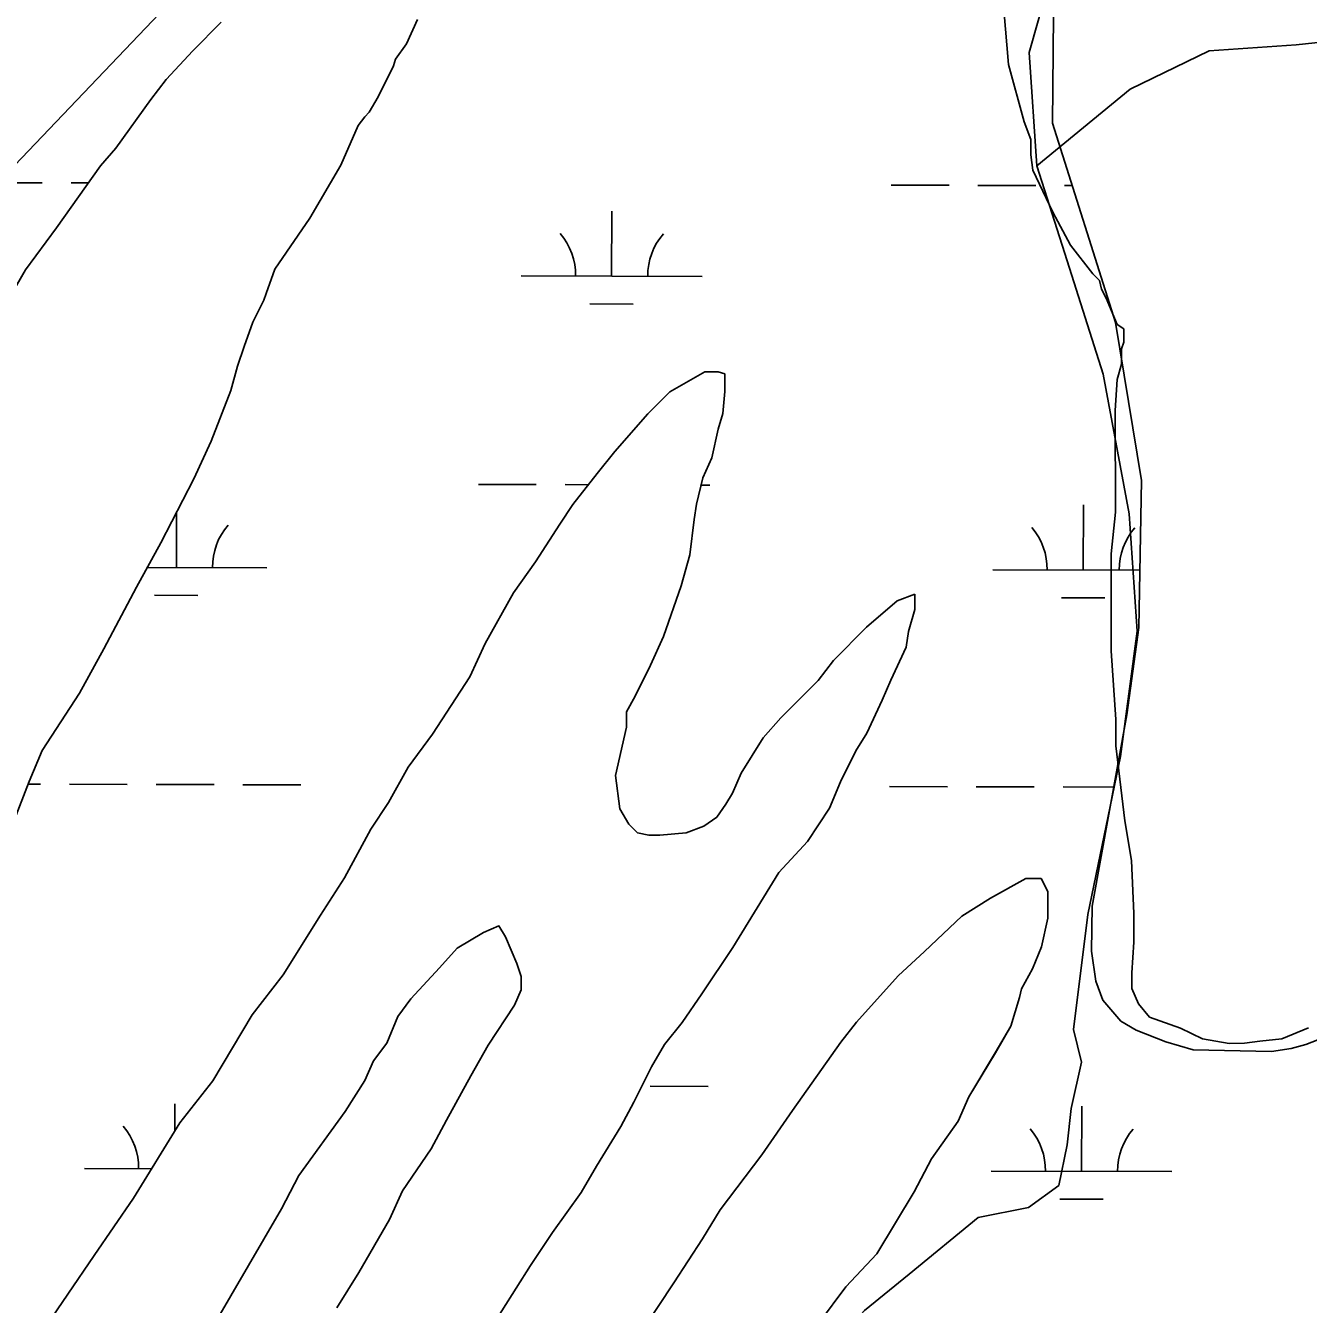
# Model space of a CAD drawing. Extents: x 3161665 to 3199565, y 885729 to 911164.
# Drawn here: x 3168220 to 3168930, y 900624 to 901332 of the extents above; entities that cross this region are included whole.
import ezdxf

# ---------------------------------------------------------------- set-up
doc = ezdxf.new("R2010")
doc.units = 0
for name, color, linetype in [('V-ROAD-CNTR', 7, 'Continuous'), ('V-SITE-VEGE', 7, 'Continuous'), ('V-TOPO-SHOR', 7, 'Continuous'), ('V-WETL-SWMP', 7, 'Continuous')]:
    doc.layers.add(name, color=color, linetype=linetype)

msp = doc.modelspace()

# ---------------------------------------------------------------- linework, layer by layer
at = {"layer": 'V-ROAD-CNTR'}
msp.add_lwpolyline([(3168946.16, 902701.5), (3168955.19, 902630.45), (3168961.47, 902535.92), (3168961.45, 902441.41), (3168955.85, 902353.45), (3168941.66, 902266.07), (3168918.08, 902177.69), (3168890.12, 902100.2), (3168863.3, 902033.59), (3168829.59, 901958.4), (3168794.35, 901901.35), (3168736.74, 901818.26), (3168666.19, 901730.64), (3168563.16, 901615.76), (3168462.22, 901514.43), (3168198.97, 901238.47), (3167670.16, 900679.22), (3166933.61, 899908.02), (3166499.21, 899453.99), (3166011.13, 898943.89)], dxfattribs=at)
at = {"layer": 'V-SITE-VEGE'}
for p, q in [((3168761.94, 901340.81), (3168764.45, 901310.31)), ((3168328.75, 901333.71), (3168312.92, 901317.81)), ((3168431.28, 901321.74), (3168437.35, 901335.18)), ((3168425.2, 901313.18), (3168431.28, 901321.74)), ((3168312.92, 901317.81), (3168298.32, 901301.91)), ((3168423.99, 901309.52), (3168425.2, 901313.18)), ((3168415.49, 901292.42), (3168423.99, 901309.52)), ((3168764.45, 901310.31), (3168773.06, 901278.6)), ((3168298.32, 901301.91), (3168289.8, 901290.91)), ((3168289.8, 901290.91), (3168270.34, 901264.02)), ((3168410.63, 901283.86), (3168415.49, 901292.42)), ((3168408.19, 901281.42), (3168410.63, 901283.86)), ((3168394.83, 901254.54), (3168404.54, 901276.53)), ((3168404.54, 901276.53), (3168408.19, 901281.42)), ((3168773.06, 901278.6), (3168776.75, 901268.85)), ((3168776.75, 901268.85), (3168776.77, 901260.3)), ((3168270.34, 901264.02), (3168261.82, 901254.23)), ((3168377.82, 901225.21), (3168394.83, 901254.54)), ((3168776.77, 901260.3), (3168778.01, 901251.76)), ((3168261.82, 901254.23), (3168237.49, 901220.01)), ((3168778.01, 901251.76), (3168789.04, 901228.6)), ((3168789.04, 901228.6), (3168798.85, 901210.32)), ((3168237.49, 901220.01), (3168220.46, 901196.78)), ((3168358.35, 901197.1), (3168377.82, 901225.21)), ((3168798.85, 901210.32), (3168811.09, 901194.49)), ((3168220.46, 901196.78), (3168203.45, 901167.46)), ((3168353.5, 901183.67), (3168358.35, 901197.1)), ((3168811.09, 901194.49), (3168814.75, 901190.83)), ((3168814.75, 901190.83), (3168815.99, 901185.95)), ((3168352.29, 901180.01), (3168353.5, 901183.67)), ((3168815.99, 901185.95), (3168818.44, 901181.08)), ((3168346.22, 901167.79), (3168352.29, 901180.01)), ((3168818.44, 901181.08), (3168824.58, 901166.45)), ((3168341.37, 901154.35), (3168346.22, 901167.79)), ((3168824.58, 901166.45), (3168828.24, 901164.02)), ((3168828.24, 901164.02), (3168828.26, 901156.7)), ((3168828.26, 901156.7), (3168827.04, 901153.03)), ((3168337.73, 901143.36), (3168341.37, 901154.35)), ((3168827.04, 901153.03), (3168827.06, 901144.49)), ((3168334.1, 901129.93), (3168337.73, 901143.36)), ((3168827.06, 901144.49), (3168824.65, 901135.94)), ((3168596.44, 901140.3), (3168576.94, 901129.27)), ((3168603.76, 901140.31), (3168596.44, 901140.3)), ((3168607.43, 901139.1), (3168603.76, 901140.31)), ((3168607.45, 901129.34), (3168607.43, 901139.1)), ((3168824.65, 901135.94), (3168823.46, 901118.86)), ((3168323.19, 901101.84), (3168334.1, 901129.93)), ((3168576.94, 901129.27), (3168564.77, 901117.04)), ((3168606.26, 901117.14), (3168607.45, 901129.34)), ((3168564.77, 901117.04), (3168546.51, 901096.25)), ((3168603.84, 901108.59), (3168606.26, 901117.14)), ((3168823.46, 901118.86), (3168823.59, 901062.72)), ((3168600.21, 901092.72), (3168603.84, 901108.59)), ((3168313.47, 901081.07), (3168323.19, 901101.84)), ((3168546.51, 901096.25), (3168536.78, 901084.03)), ((3168595.36, 901081.72), (3168600.21, 901092.72)), ((3168295.25, 901045.64), (3168313.47, 901081.07)), ((3168536.78, 901084.03), (3168523.39, 901066.91)), ((3168591.73, 901067.07), (3168595.36, 901081.72)), ((3168523.39, 901066.91), (3168516.1, 901055.91)), ((3168590.53, 901058.53), (3168591.73, 901067.07)), ((3168516.1, 901055.91), (3168502.72, 901035.14)), ((3168588.13, 901039), (3168590.53, 901058.53)), ((3168823.59, 901062.72), (3168821.21, 901039.53)), ((3168281.88, 901021.21), (3168295.25, 901045.64)), ((3168502.72, 901035.14), (3168490.56, 901018.02)), ((3168583.29, 901021.9), (3168588.13, 901039)), ((3168821.21, 901039.53), (3168821.33, 900985.84)), ((3168263.66, 900986.99), (3168281.88, 901021.21)), ((3168573.59, 900993.81), (3168583.29, 901021.9)), ((3168490.56, 901018.02), (3168474.76, 900989.92)), ((3168702.9, 901013.64), (3168685.85, 900998.95)), ((3168712.65, 901017.32), (3168702.9, 901013.64)), ((3168712.67, 901008.78), (3168712.65, 901017.32)), ((3168709.04, 900996.56), (3168712.67, 901008.78)), ((3168685.85, 900998.95), (3168667.58, 900980.6)), ((3168566.31, 900977.93), (3168573.59, 900993.81)), ((3168707.84, 900988.02), (3168709.04, 900996.56)), ((3168250.29, 900962.56), (3168263.66, 900986.99)), ((3168474.76, 900989.92), (3168466.26, 900971.6)), ((3168699.34, 900969.7), (3168707.84, 900988.02)), ((3168821.33, 900985.84), (3168823.86, 900948.02)), ((3168557.8, 900960.83), (3168566.31, 900977.93)), ((3168667.58, 900980.6), (3168659.07, 900969.6)), ((3168466.26, 900971.6), (3168445.59, 900939.82)), ((3168659.07, 900969.6), (3168638.37, 900948.81)), ((3168694.48, 900958.7), (3168699.34, 900969.7)), ((3168229.62, 900930.79), (3168250.29, 900962.56)), ((3168552.95, 900952.27), (3168557.8, 900960.83)), ((3168685.98, 900940.38), (3168694.48, 900958.7)), ((3168552.96, 900943.73), (3168552.95, 900952.27)), ((3168546.92, 900916.87), (3168552.96, 900943.73)), ((3168638.37, 900948.81), (3168628.64, 900937.8)), ((3168823.86, 900948.02), (3168823.89, 900933.37)), ((3168445.59, 900939.82), (3168432.21, 900921.49)), ((3168628.64, 900937.8), (3168616.48, 900918.25)), ((3168679.9, 900930.6), (3168685.98, 900940.38)), ((3168222.34, 900913.68), (3168229.62, 900930.79)), ((3168671.4, 900913.5), (3168679.9, 900930.6)), ((3168823.89, 900933.37), (3168828.87, 900891.9)), ((3168432.21, 900921.49), (3168421.27, 900901.94)), ((3168213.84, 900891.7), (3168222.34, 900913.68)), ((3168549.41, 900898.57), (3168546.92, 900916.87)), ((3168616.48, 900918.25), (3168611.62, 900907.26)), ((3168611.62, 900907.26), (3168607.97, 900901.15)), ((3168665.33, 900898.84), (3168671.4, 900913.5)), ((3168421.27, 900901.94), (3168411.54, 900887.27)), ((3168607.97, 900901.15), (3168603.11, 900893.82)), ((3168554.31, 900890.04), (3168549.41, 900898.57)), ((3168603.11, 900893.82), (3168595.8, 900888.92)), ((3168653.17, 900880.51), (3168665.33, 900898.84)), ((3168411.54, 900887.27), (3168396.96, 900860.39)), ((3168559.2, 900885.17), (3168554.31, 900890.04)), ((3168595.8, 900888.92), (3168586.05, 900885.23)), ((3168828.87, 900891.9), (3168832.58, 900869.94)), ((3168565.3, 900883.96), (3168559.2, 900885.17)), ((3168571.41, 900883.98), (3168565.3, 900883.96)), ((3168586.05, 900885.23), (3168571.41, 900883.98)), ((3168637.35, 900863.39), (3168653.17, 900880.51)), ((3168832.58, 900869.94), (3168833.87, 900840.66)), ((3168396.96, 900860.39), (3168383.58, 900839.62)), ((3168611.82, 900821.84), (3168637.35, 900863.39)), ((3168774.03, 900860.04), (3168754.53, 900849.01)), ((3168782.57, 900860.06), (3168774.03, 900860.04)), ((3168786.25, 900852.75), (3168782.57, 900860.06)), ((3168786.28, 900838.1), (3168786.25, 900852.75)), ((3168754.53, 900849.01), (3168738.69, 900839.22)), ((3168383.58, 900839.62), (3168362.92, 900806.62)), ((3168738.69, 900839.22), (3168717.99, 900819.64)), ((3168782.66, 900822.23), (3168786.28, 900838.1)), ((3168833.87, 900840.66), (3168833.9, 900824.79)), ((3168594.79, 900796.17), (3168611.82, 900821.84)), ((3168777.81, 900810.02), (3168782.66, 900822.23)), ((3168833.9, 900824.79), (3168832.72, 900807.71)), ((3168717.99, 900819.64), (3168703.38, 900806.19)), ((3168771.73, 900799.02), (3168777.81, 900810.02)), ((3168832.72, 900807.71), (3168832.74, 900799.16)), ((3168362.92, 900806.62), (3168345.88, 900784.62)), ((3168703.38, 900806.19), (3168680.25, 900780.51)), ((3168583.85, 900780.28), (3168594.79, 900796.17)), ((3168765.67, 900778.26), (3168770.52, 900794.14)), ((3168770.52, 900794.14), (3168771.73, 900799.02)), ((3168832.74, 900799.16), (3168836.42, 900790.63)), ((3168836.42, 900790.63), (3168842.54, 900783.32)), ((3168345.88, 900784.62), (3168324, 900747.96)), ((3168574.11, 900768.06), (3168583.85, 900780.28)), ((3168680.25, 900780.51), (3168671.73, 900769.5)), ((3168842.54, 900783.32), (3168859.64, 900777.26)), ((3168757.17, 900763.6), (3168765.67, 900778.26)), ((3168859.64, 900777.26), (3168871.86, 900771.19)), ((3168915.79, 900771.29), (3168930.42, 900777.42)), ((3168566.82, 900755.84), (3168574.11, 900768.06)), ((3168671.73, 900769.5), (3168644.97, 900731.61)), ((3168871.86, 900771.19), (3168886.5, 900768.78)), ((3168886.5, 900768.78), (3168895.05, 900768.8)), ((3168895.05, 900768.8), (3168903.59, 900770.04)), ((3168903.59, 900770.04), (3168915.79, 900771.29)), ((3168742.58, 900739.16), (3168757.17, 900763.6)), ((3168557.1, 900736.29), (3168566.82, 900755.84)), ((3168324, 900747.96), (3168305.75, 900724.73)), ((3168549.81, 900722.85), (3168557.1, 900736.29)), ((3168736.51, 900725.72), (3168742.58, 900739.16)), ((3168644.97, 900731.61), (3168627.95, 900707.17)), ((3168305.75, 900724.73), (3168280.22, 900683.18)), ((3168536.44, 900700.86), (3168549.81, 900722.85)), ((3168721.91, 900704.94), (3168736.51, 900725.72)), ((3168527.93, 900686.19), (3168536.44, 900700.86)), ((3168627.95, 900707.17), (3168604.83, 900676.61)), ((3168712.2, 900686.62), (3168721.91, 900704.94)), ((3168691.53, 900652.4), (3168712.2, 900686.62)), ((3168280.22, 900683.18), (3168258.33, 900651.41)), ((3168512.12, 900664.19), (3168527.93, 900686.19)), ((3168604.83, 900676.61), (3168595.11, 900660.72)), ((3168499.96, 900645.86), (3168512.12, 900664.19)), ((3168595.11, 900660.72), (3168579.3, 900636.28)), ((3168258.33, 900651.41), (3168229.14, 900608.63)), ((3168674.48, 900634.06), (3168691.53, 900652.4)), ((3168454.97, 900574.98), (3168499.96, 900645.86)), ((3168579.3, 900636.28), (3168562.27, 900610.61)), ((3168659.89, 900614.5), (3168674.48, 900634.06))]:
    msp.add_line(p, q, dxfattribs=at)
msp.add_lwpolyline([(3168315.81, 900597.84), (3168361.99, 900677.27), (3168371.71, 900695.6), (3168397.26, 900731.04), (3168408.2, 900748.15), (3168413.06, 900759.15), (3168420.36, 900768.92), (3168426.42, 900783.58), (3168433.72, 900793.36), (3168449.55, 900810.48), (3168459.28, 900821.49), (3168473.91, 900830.06), (3168482.44, 900833.74), (3168486.11, 900827.65), (3168492.25, 900813.02), (3168494.71, 900805.7), (3168494.72, 900798.38), (3168491.09, 900789.83), (3168476.49, 900767.83), (3168466.77, 900750.73), (3168453.4, 900726.29), (3168444.9, 900710.41), (3168429.09, 900687.18), (3168421.8, 900671.3), (3168404.78, 900641.98), (3168392.63, 900622.43)], dxfattribs=at)
at = {"layer": 'V-TOPO-SHOR'}
for points in [[(3168796.16, 901388.53), (3168775.86, 901316.95), (3168780.2, 901254.27), (3168796.87, 901201.63), (3168816.88, 901138.92), (3168831.25, 901061.67), (3168835.59, 900996.75), (3168826.48, 900927.38), (3168808.39, 900840.13), (3168800.41, 900776.36), (3168804.85, 900758.44), (3168799.2, 900732.71), (3168796.91, 900712.57), (3168792.39, 900690.2), (3168775.57, 900677.93), (3168747.58, 900672.39), (3168709.46, 900641.14), (3168684.8, 900621.05), (3168644.41, 900576.38), (3168618.61, 900546.22), (3168601.78, 900527.23)], [(3168780.2, 901254.27), (3168831.77, 901296.68), (3168875.46, 901317.85), (3168923.59, 901321.1), (3168994.12, 901328.78), (3169019.86, 901329.84), (3169027.59, 901283.94), (3169029.62, 901187.69), (3169012.64, 901099.32), (3169006.91, 901040.02), (3169011.29, 900995.24), (3169022.41, 900963.88), (3169035.77, 900930.28), (3169049.17, 900916.82), (3169079.36, 900906.68), (3169109.57, 900901.02), (3169109.51, 900876.4), (3169121.75, 900841.68), (3169129.54, 900824.88)]]:
    msp.add_lwpolyline(points, dxfattribs=at)
at = {"layer": 'V-WETL-SWMP'}
for p, q in [((3168328.75, 901333.71), (3168312.92, 901317.81)), ((3168431.28, 901321.74), (3168437.35, 901335.18)), ((3168789.43, 901337.43), (3168788.78, 901277.86)), ((3168425.2, 901313.19), (3168431.28, 901321.74)), ((3168312.92, 901317.81), (3168298.32, 901301.91)), ((3168423.99, 901309.52), (3168425.2, 901313.19)), ((3168415.48, 901292.42), (3168423.99, 901309.52)), ((3168298.32, 901301.91), (3168289.8, 901290.91)), ((3168289.8, 901290.91), (3168270.34, 901264.02)), ((3168410.62, 901283.86), (3168415.48, 901292.42)), ((3168408.19, 901281.42), (3168410.62, 901283.86)), ((3168394.83, 901254.54), (3168404.54, 901276.53)), ((3168404.54, 901276.53), (3168408.19, 901281.42)), ((3168788.78, 901277.86), (3168823.75, 901167.49)), ((3168270.34, 901264.02), (3168261.82, 901254.23)), ((3168377.81, 901225.22), (3168394.83, 901254.54)), ((3168261.82, 901254.23), (3168237.49, 901220.01)), ((3168197.64, 901244.93), (3168229.64, 901244.84)), ((3168245.64, 901244.8), (3168255.09, 901244.77)), ((3168699.54, 901243.54), (3168731.54, 901243.45)), ((3168747.54, 901243.41), (3168779.54, 901243.32)), ((3168795.54, 901243.28), (3168799.74, 901243.27)), ((3168544.81, 901193.23), (3168544.91, 901229.23)), ((3168237.49, 901220.01), (3168220.46, 901196.79)), ((3168358.35, 901197.1), (3168377.81, 901225.22)), ((3168220.46, 901196.79), (3168203.44, 901167.46)), ((3168353.5, 901183.67), (3168358.35, 901197.1)), ((3168494.81, 901193.37), (3168594.81, 901193.09)), ((3168352.29, 901180.01), (3168353.5, 901183.67)), ((3168346.22, 901167.79), (3168352.29, 901180.01)), ((3168532.77, 901177.83), (3168556.77, 901177.76)), ((3168341.37, 901154.35), (3168346.22, 901167.79)), ((3168823.75, 901167.49), (3168838.15, 901080.15)), ((3168337.73, 901143.36), (3168341.37, 901154.35)), ((3168334.1, 901129.93), (3168337.73, 901143.36)), ((3168596.44, 901140.3), (3168576.94, 901129.27)), ((3168603.76, 901140.32), (3168596.44, 901140.3)), ((3168607.42, 901139.1), (3168603.76, 901140.32)), ((3168607.45, 901129.34), (3168607.42, 901139.1)), ((3168323.18, 901101.84), (3168334.1, 901129.93)), ((3168576.94, 901129.27), (3168564.76, 901117.04)), ((3168606.25, 901117.14), (3168607.45, 901129.34)), ((3168564.76, 901117.04), (3168546.51, 901096.25)), ((3168603.83, 901108.59), (3168606.25, 901117.14)), ((3168600.21, 901092.72), (3168603.83, 901108.59)), ((3168313.47, 901081.07), (3168323.18, 901101.84)), ((3168546.51, 901096.25), (3168536.77, 901084.03)), ((3168595.35, 901081.72), (3168600.21, 901092.72)), ((3168295.25, 901045.64), (3168313.47, 901081.07)), ((3168471.08, 901078), (3168503.08, 901077.91)), ((3168519.08, 901077.87), (3168531.93, 901077.83)), ((3168536.77, 901084.03), (3168523.39, 901066.91)), ((3168591.73, 901067.07), (3168595.35, 901081.72)), ((3168594.35, 901077.66), (3168599.08, 901077.65)), ((3168838.15, 901080.15), (3168836.56, 900998.89)), ((3168523.39, 901066.91), (3168516.09, 901055.91)), ((3168590.53, 901058.53), (3168591.73, 901067.07)), ((3168805.8, 901030.64), (3168805.9, 901066.64)), ((3168303.89, 901032.03), (3168303.98, 901062.62)), ((3168516.09, 901055.91), (3168502.72, 901035.14)), ((3168588.13, 901039), (3168590.53, 901058.53)), ((3168281.88, 901021.21), (3168295.25, 901045.64)), ((3168502.72, 901035.14), (3168490.55, 901018.03)), ((3168583.29, 901021.9), (3168588.13, 901039)), ((3168287.82, 901032.08), (3168353.89, 901031.89)), ((3168755.8, 901030.78), (3168837.18, 901030.56)), ((3168263.65, 900987), (3168281.88, 901021.21)), ((3168573.59, 900993.81), (3168583.29, 901021.9)), ((3168291.85, 901016.63), (3168315.85, 901016.57)), ((3168490.55, 901018.03), (3168474.76, 900989.92)), ((3168702.9, 901013.63), (3168685.84, 900998.95)), ((3168712.65, 901017.32), (3168702.9, 901013.63)), ((3168712.67, 901008.78), (3168712.65, 901017.32)), ((3168793.75, 901015.25), (3168817.75, 901015.18)), ((3168709.04, 900996.56), (3168712.67, 901008.78)), ((3168685.84, 900998.95), (3168667.58, 900980.61)), ((3168836.56, 900998.89), (3168829.97, 900950.55)), ((3168566.31, 900977.93), (3168573.59, 900993.81)), ((3168707.84, 900988.02), (3168709.04, 900996.56)), ((3168250.29, 900962.56), (3168263.65, 900987)), ((3168474.76, 900989.92), (3168466.26, 900971.6)), ((3168699.34, 900969.7), (3168707.84, 900988.02)), ((3168557.8, 900960.83), (3168566.31, 900977.93)), ((3168667.58, 900980.61), (3168659.07, 900969.6)), ((3168466.26, 900971.6), (3168445.58, 900939.82)), ((3168659.07, 900969.6), (3168638.37, 900948.81)), ((3168694.48, 900958.7), (3168699.34, 900969.7)), ((3168229.61, 900930.78), (3168250.29, 900962.56)), ((3168552.94, 900952.27), (3168557.8, 900960.83)), ((3168685.98, 900940.38), (3168694.48, 900958.7)), ((3168552.96, 900943.73), (3168552.94, 900952.27)), ((3168829.97, 900950.55), (3168810.69, 900844.59)), ((3168546.92, 900916.87), (3168552.96, 900943.73)), ((3168638.37, 900948.81), (3168628.63, 900937.81)), ((3168445.58, 900939.82), (3168432.2, 900921.49)), ((3168628.63, 900937.81), (3168616.47, 900918.25)), ((3168679.9, 900930.6), (3168685.98, 900940.38)), ((3168222.33, 900913.68), (3168229.61, 900930.78)), ((3168671.4, 900913.5), (3168679.9, 900930.6)), ((3168432.2, 900921.49), (3168421.27, 900901.94)), ((3168213.84, 900891.7), (3168222.33, 900913.68)), ((3168549.4, 900898.57), (3168546.92, 900916.87)), ((3168616.47, 900918.25), (3168611.62, 900907.26)), ((3168221.75, 900912.19), (3168228.72, 900912.17)), ((3168244.72, 900912.12), (3168276.72, 900912.04)), ((3168292.72, 900911.99), (3168324.72, 900911.9)), ((3168340.72, 900911.86), (3168372.72, 900911.77)), ((3168611.62, 900907.26), (3168607.97, 900901.15)), ((3168665.33, 900898.84), (3168671.4, 900913.5)), ((3168698.62, 900910.87), (3168730.62, 900910.78)), ((3168746.62, 900910.74), (3168778.62, 900910.65)), ((3168794.62, 900910.6), (3168822.69, 900910.53)), ((3168421.27, 900901.94), (3168411.54, 900887.27)), ((3168607.97, 900901.15), (3168603.11, 900893.82)), ((3168554.3, 900890.04), (3168549.4, 900898.57)), ((3168603.11, 900893.82), (3168595.8, 900888.92)), ((3168653.17, 900880.51), (3168665.33, 900898.84)), ((3168411.54, 900887.27), (3168396.96, 900860.39)), ((3168559.2, 900885.17), (3168554.3, 900890.04)), ((3168595.8, 900888.92), (3168586.04, 900885.23)), ((3168565.3, 900883.97), (3168559.2, 900885.17)), ((3168571.4, 900883.98), (3168565.3, 900883.97)), ((3168586.04, 900885.23), (3168571.4, 900883.98)), ((3168637.35, 900863.39), (3168653.17, 900880.51)), ((3168396.96, 900860.39), (3168383.58, 900839.62)), ((3168611.82, 900821.84), (3168637.35, 900863.39)), ((3168774.02, 900860.04), (3168754.53, 900849.01)), ((3168782.57, 900860.06), (3168774.02, 900860.04)), ((3168786.24, 900852.75), (3168782.57, 900860.06)), ((3168786.28, 900838.11), (3168786.24, 900852.75)), ((3168754.53, 900849.01), (3168738.69, 900839.22)), ((3168810.69, 900844.59), (3168810.35, 900819.74)), ((3168929.01, 900768.14), (3169129.9, 900846.13)), ((3168383.58, 900839.62), (3168362.91, 900806.62)), ((3168738.69, 900839.22), (3168717.99, 900819.64)), ((3168782.65, 900822.23), (3168786.28, 900838.11)), ((3168594.79, 900796.17), (3168611.82, 900821.84)), ((3168777.8, 900810.02), (3168782.65, 900822.23)), ((3168717.99, 900819.64), (3168703.37, 900806.19)), ((3168810.35, 900819.74), (3168812.76, 900803.18)), ((3168771.73, 900799.02), (3168777.8, 900810.02)), ((3168362.91, 900806.62), (3168345.88, 900784.62)), ((3168703.37, 900806.19), (3168680.25, 900780.51)), ((3168812.76, 900803.18), (3168816.73, 900792.73)), ((3168583.84, 900780.29), (3168594.79, 900796.17)), ((3168765.67, 900778.26), (3168770.52, 900794.14)), ((3168770.52, 900794.14), (3168771.73, 900799.02)), ((3168816.73, 900792.73), (3168826.61, 900781.12)), ((3168345.88, 900784.62), (3168324, 900747.96)), ((3168574.11, 900768.06), (3168583.84, 900780.29)), ((3168680.25, 900780.51), (3168671.73, 900769.51)), ((3168826.61, 900781.12), (3168835.11, 900776.01)), ((3168757.16, 900763.6), (3168765.67, 900778.26)), ((3168835.11, 900776.01), (3168851.49, 900769.54)), ((3168566.82, 900755.84), (3168574.11, 900768.06)), ((3168671.73, 900769.51), (3168644.97, 900731.61)), ((3168851.49, 900769.54), (3168866.69, 900765.24)), ((3168866.69, 900765.24), (3168910.08, 900764.35)), ((3168910.08, 900764.35), (3168920.93, 900765.95)), ((3168920.93, 900765.95), (3168929.01, 900768.14)), ((3168742.58, 900739.16), (3168757.16, 900763.6)), ((3168557.1, 900736.29), (3168566.82, 900755.84)), ((3168324, 900747.96), (3168305.75, 900724.73)), ((3168566.16, 900745.06), (3168598.16, 900744.97)), ((3168549.81, 900722.85), (3168557.1, 900736.29)), ((3168736.51, 900725.72), (3168742.58, 900739.16)), ((3168303.03, 900720.31), (3168303.07, 900735.36)), ((3168644.97, 900731.61), (3168627.94, 900707.17)), ((3168804.88, 900697.97), (3168804.98, 900733.97)), ((3168305.75, 900724.73), (3168280.22, 900683.18)), ((3168536.44, 900700.86), (3168549.81, 900722.85)), ((3168721.91, 900704.95), (3168736.51, 900725.72)), ((3168527.93, 900686.19), (3168536.44, 900700.86)), ((3168627.94, 900707.17), (3168604.83, 900676.61)), ((3168712.19, 900686.62), (3168721.91, 900704.95)), ((3168252.97, 900699.5), (3168290.18, 900699.39)), ((3168754.88, 900698.11), (3168854.88, 900697.83)), ((3168691.53, 900652.4), (3168712.19, 900686.62)), ((3168280.22, 900683.18), (3168258.33, 900651.4)), ((3168512.12, 900664.19), (3168527.93, 900686.19)), ((3168792.84, 900682.57), (3168816.84, 900682.51)), ((3168604.83, 900676.61), (3168595.1, 900660.72)), ((3168499.96, 900645.86), (3168512.12, 900664.19)), ((3168595.1, 900660.72), (3168579.3, 900636.28)), ((3168258.33, 900651.4), (3168229.14, 900608.63)), ((3168674.48, 900634.06), (3168691.53, 900652.4)), ((3168454.97, 900574.98), (3168499.96, 900645.86)), ((3168579.3, 900636.28), (3168562.27, 900610.62)), ((3168659.89, 900614.5), (3168674.48, 900634.06))]:
    msp.add_line(p, q, dxfattribs=at)
msp.add_lwpolyline([(3168315.81, 900597.84), (3168361.99, 900677.27), (3168371.71, 900695.6), (3168397.26, 900731.04), (3168408.2, 900748.15), (3168413.06, 900759.15), (3168420.36, 900768.92), (3168426.42, 900783.58), (3168433.72, 900793.36), (3168449.55, 900810.48), (3168459.28, 900821.49), (3168473.91, 900830.06), (3168482.44, 900833.74), (3168486.12, 900827.65), (3168492.25, 900813.02), (3168494.71, 900805.7), (3168494.73, 900798.38), (3168491.08, 900789.83), (3168476.49, 900767.83), (3168466.77, 900750.73), (3168453.4, 900726.29), (3168444.9, 900710.41), (3168429.09, 900687.19), (3168421.8, 900671.3), (3168404.78, 900641.98), (3168392.63, 900622.43)], dxfattribs=at)
for centre, start, end in [((3168489.57, 901193.86), 359.06985, 40.6135), ((3168600.05, 901193.55), 139.06984, 180.6135), ((3168359.14, 901032.35), 139.06984, 180.6135), ((3168750.56, 901031.27), 359.06985, 40.6135), ((3168861.04, 901030.97), 139.06984, 180.6135), ((3168247.73, 900699.99), 359.06985, 40.6135), ((3168749.64, 900698.6), 359.06985, 40.6135), ((3168860.12, 900698.29), 139.06984, 180.6135)]:
    msp.add_arc(centre, 35.25, start, end, dxfattribs=at)

doc.saveas('drawing.dxf')
